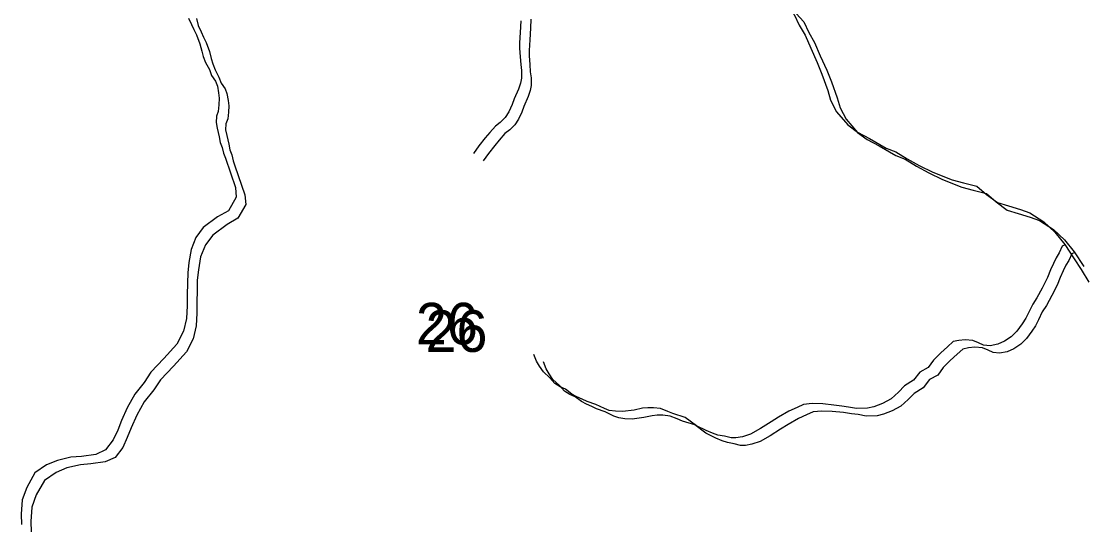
# Model space of a CAD drawing. Extents: x -21.1 to 50.3, y 0 to 22.1.
# Drawn here: x 48.167 to 49.235, y 14.938 to 15.452 of the extents above; entities that cross this region are included whole.
import ezdxf

# ---------------------------------------------------------------- set-up
doc = ezdxf.new("R2010")
doc.units = 0
for name, color, linetype in [('GM_X_Major_River', 7, 'Continuous'), ('GM_X_Minor_River', 7, 'Continuous'), ('GM_X_Section_Text', 7, 'Continuous')]:
    doc.layers.add(name, color=color, linetype=linetype)

msp = doc.modelspace()

# ---------------------------------------------------------------- linework, layer by layer
at = {"layer": 'GM_X_Major_River'}
for points in [[(48.923, 15.4772), (48.9329, 15.4712), (48.9444, 15.4588), (48.9494, 15.4482), (48.9552, 15.438), (48.961, 15.4248), (48.9675, 15.4104), (48.9722, 15.3987), (48.978, 15.3824), (48.9807, 15.3726), (48.9869, 15.3609), (48.9984, 15.3477), (49.0079, 15.3405), (49.0201, 15.3342), (49.0369, 15.3244), (49.0464, 15.3207), (49.0579, 15.3136), (49.0701, 15.3069), (49.0838, 15.3002), (49.1033, 15.2925)], [(48.9326, 15.4697), (48.9425, 15.4637), (48.954, 15.4513), (48.959, 15.4407), (48.9648, 15.4305), (48.9706, 15.4173), (48.9772, 15.4029), (48.9818, 15.3912), (48.9876, 15.3749), (48.9904, 15.3651), (48.9965, 15.3534), (49.008, 15.3402), (49.0176, 15.333), (49.0298, 15.3267), (49.0465, 15.3169), (49.0561, 15.3132), (49.0675, 15.3061), (49.0797, 15.2994), (49.0934, 15.2927), (49.1129, 15.285)], [(49.1033, 15.2925), (49.1147, 15.2895), (49.1279, 15.2862), (49.1378, 15.2779), (49.1488, 15.2696), (49.1598, 15.2663), (49.172, 15.2626), (49.1814, 15.2592), (49.1955, 15.2502), (49.2065, 15.2397), (49.2165, 15.2276), (49.226, 15.2129), (49.2329, 15.2023), (49.2406, 15.1895)], [(49.1129, 15.285), (49.1243, 15.282), (49.1376, 15.2787), (49.1474, 15.2704), (49.1585, 15.2621), (49.1695, 15.2588), (49.1816, 15.2551), (49.1911, 15.2517), (49.2051, 15.2427), (49.2162, 15.2322), (49.2261, 15.2201), (49.2357, 15.2054)]]:
    msp.add_lwpolyline(points, dxfattribs=at)
at = {"layer": 'GM_X_Minor_River'}
for points in [[(48.3351, 15.4553), (48.3382, 15.4489), (48.3405, 15.4436), (48.3432, 15.4383), (48.3463, 15.4292), (48.3483, 15.422), (48.3498, 15.4167), (48.3521, 15.4106), (48.356, 15.4034), (48.3583, 15.3974), (48.3621, 15.3917), (48.3641, 15.3867), (48.3652, 15.3799), (48.366, 15.3746), (48.3657, 15.3681), (48.365, 15.3613), (48.3631, 15.3564), (48.3627, 15.3503), (48.3639, 15.3446), (48.3659, 15.3359), (48.367, 15.3302), (48.369, 15.3252), (48.3702, 15.3192), (48.3721, 15.3142), (48.3822, 15.2849)], [(48.3432, 15.4547), (48.3448, 15.4478), (48.3479, 15.4414), (48.3502, 15.4361), (48.3529, 15.4308), (48.356, 15.4217), (48.3579, 15.4145), (48.3595, 15.4092), (48.3618, 15.4031), (48.3656, 15.3959), (48.3679, 15.3898), (48.3718, 15.3842), (48.3737, 15.3792), (48.3749, 15.3724), (48.3757, 15.3671), (48.3753, 15.3606), (48.3746, 15.3538), (48.3727, 15.3488), (48.3724, 15.3428), (48.3736, 15.3371), (48.3755, 15.3283), (48.3767, 15.3227), (48.3786, 15.3177), (48.3798, 15.3117), (48.3817, 15.3067), (48.3918, 15.2774)], [(48.6693, 15.4526), (48.6686, 15.4408), (48.6679, 15.4302), (48.668, 15.4249), (48.6688, 15.4161), (48.6692, 15.4085), (48.67, 15.4025), (48.67, 15.3949), (48.6689, 15.3899), (48.6671, 15.3838), (48.6626, 15.3739), (48.6607, 15.3682), (48.6573, 15.361), (48.6535, 15.3553), (48.6486, 15.3503), (48.6437, 15.3465), (48.638, 15.34), (48.6335, 15.3346), (48.627, 15.3266), (48.6218, 15.319)], [(48.6793, 15.4542), (48.679, 15.4451), (48.6783, 15.4333), (48.6776, 15.4227), (48.6776, 15.4174), (48.6784, 15.4086), (48.6788, 15.401), (48.6796, 15.395), (48.6797, 15.3874), (48.6786, 15.3824), (48.6767, 15.3763), (48.6722, 15.3664), (48.6703, 15.3607), (48.6669, 15.3535), (48.6632, 15.3478), (48.6582, 15.3428), (48.6533, 15.339), (48.6476, 15.3325), (48.6431, 15.3271), (48.6367, 15.3191), (48.6314, 15.3115)], [(48.3822, 15.2849), (48.383, 15.2751), (48.3751, 15.2614), (48.3642, 15.2552), (48.3499, 15.2445), (48.3424, 15.2346), (48.3376, 15.2224), (48.3354, 15.2095), (48.3343, 15.1989), (48.334, 15.1887), (48.3337, 15.1769), (48.3338, 15.1659), (48.3331, 15.153), (48.3301, 15.1401), (48.3234, 15.1271), (48.3103, 15.1126), (48.2971, 15.0989), (48.2904, 15.0886), (48.281, 15.0768), (48.2735, 15.0631), (48.2675, 15.0505), (48.2638, 15.0407), (48.2594, 15.0308), (48.2515, 15.0208), (48.2417, 15.0162), (48.2273, 15.0142), (48.2167, 15.0134), (48.2031, 15.0103), (48.1922, 15.0057), (48.1805, 14.9976), (48.1723, 14.9831), (48.1678, 14.9706), (48.1668, 14.9562), (48.1672, 14.9459)], [(48.3918, 15.2774), (48.3926, 15.2676), (48.3848, 15.2539), (48.3738, 15.2477), (48.3595, 15.237), (48.352, 15.2271), (48.3472, 15.2149), (48.345, 15.202), (48.3439, 15.1914), (48.3436, 15.1812), (48.3433, 15.1694), (48.3434, 15.1584), (48.3427, 15.1455), (48.3398, 15.1326), (48.3331, 15.1196), (48.3199, 15.1051), (48.3068, 15.0914), (48.3, 15.0811), (48.2906, 15.0693), (48.2832, 15.0556), (48.2772, 15.043), (48.2735, 15.0332), (48.269, 15.0233), (48.2611, 15.0133), (48.2513, 15.0087), (48.2369, 15.0067), (48.2264, 15.0059), (48.2128, 15.0028), (48.2018, 14.9982), (48.1901, 14.9901), (48.1819, 14.9756), (48.1774, 14.9631), (48.1764, 14.9487), (48.1769, 14.9384)], [(49.2168, 15.227), (49.2139, 15.2257), (49.2109, 15.2189), (49.2078, 15.214), (49.2052, 15.2083), (49.2021, 15.2018), (49.1991, 15.1942), (49.1938, 15.1836), (49.1885, 15.1737), (49.1843, 15.1673), (49.1805, 15.1593), (49.1774, 15.1532), (49.1736, 15.1476), (49.1683, 15.1403), (49.1626, 15.1347), (49.1558, 15.1301), (49.149, 15.1271), (49.1414, 15.1256), (49.1349, 15.1263), (49.1296, 15.1286), (49.124, 15.1309), (49.1164, 15.1317), (49.1099, 15.1309), (49.1042, 15.1298), (49.0985, 15.1245), (49.0917, 15.1184), (49.0845, 15.1112), (49.0792, 15.1036), (49.0708, 15.0991), (49.0644, 15.0908), (49.0553, 15.0851), (49.0492, 15.079), (49.042, 15.0722), (49.0333, 15.0676), (49.0245, 15.0642), (49.0181, 15.0627), (49.0071, 15.0624), (48.9991, 15.0639), (48.9923, 15.0647), (48.9843, 15.0658), (48.973, 15.067), (48.9623, 15.0674), (48.9536, 15.0666), (48.9472, 15.0636), (48.9388, 15.0598), (48.9286, 15.0538), (48.921, 15.0492), (48.9104, 15.0424), (48.9005, 15.0367), (48.8922, 15.0341), (48.8857, 15.0329), (48.8808, 15.0329), (48.8743, 15.0345), (48.8675, 15.0356), (48.8622, 15.0375), (48.8558, 15.0402), (48.8459, 15.0451), (48.8345, 15.0535), (48.8224, 15.0573), (48.8171, 15.0596), (48.8099, 15.0623), (48.8027, 15.0631), (48.797, 15.0631), (48.7917, 15.0627), (48.7833, 15.0608), (48.7716, 15.0593), (48.7644, 15.0597), (48.7583, 15.0605), (48.7534, 15.0624), (48.7447, 15.0666), (48.736, 15.0696), (48.731, 15.0719), (48.7257, 15.0742), (48.7208, 15.0769), (48.7144, 15.0818), (48.709, 15.0841), (48.7037, 15.0875), (48.6984, 15.0932), (48.692, 15.0993), (48.6882, 15.105), (48.6852, 15.11), (48.6825, 15.1168)], [(49.2265, 15.2195), (49.2236, 15.2182), (49.2205, 15.2114), (49.2175, 15.2065), (49.2148, 15.2008), (49.2118, 15.1943), (49.2087, 15.1867), (49.2034, 15.1761), (49.1981, 15.1662), (49.1939, 15.1598), (49.1901, 15.1518), (49.1871, 15.1457), (49.1833, 15.1401), (49.178, 15.1328), (49.1723, 15.1272), (49.1654, 15.1226), (49.1586, 15.1196), (49.151, 15.1181), (49.1446, 15.1188), (49.1393, 15.1211), (49.1336, 15.1234), (49.126, 15.1242), (49.1196, 15.1234), (49.1139, 15.1223), (49.1082, 15.117), (49.1013, 15.1109), (49.0941, 15.1037), (49.0888, 15.0961), (49.0805, 15.0916), (49.074, 15.0833), (49.0649, 15.0776), (49.0588, 15.0715), (49.0516, 15.0647), (49.0429, 15.0601), (49.0342, 15.0567), (49.0277, 15.0552), (49.0167, 15.0549), (49.0088, 15.0564), (49.0019, 15.0572), (48.994, 15.0583), (48.9826, 15.0595), (48.972, 15.0599), (48.9633, 15.0591), (48.9568, 15.0561), (48.9485, 15.0523), (48.9382, 15.0463), (48.9306, 15.0417), (48.92, 15.0349), (48.9101, 15.0292), (48.9018, 15.0266), (48.8953, 15.0254), (48.8904, 15.0254), (48.884, 15.027), (48.8771, 15.0281), (48.8718, 15.03), (48.8654, 15.0327), (48.8555, 15.0376), (48.8442, 15.046), (48.832, 15.0498), (48.8267, 15.0521), (48.8195, 15.0548), (48.8123, 15.0556), (48.8066, 15.0556), (48.8013, 15.0552), (48.793, 15.0533), (48.7812, 15.0518), (48.774, 15.0522), (48.768, 15.053), (48.763, 15.0549), (48.7543, 15.0591), (48.7456, 15.0621), (48.7407, 15.0644), (48.7354, 15.0667), (48.7304, 15.0694), (48.724, 15.0743), (48.7187, 15.0766), (48.7134, 15.08), (48.7081, 15.0857), (48.7016, 15.0918), (48.6978, 15.0975), (48.6948, 15.1025), (48.6922, 15.1093)]]:
    msp.add_lwpolyline(points, dxfattribs=at)

# ---------------------------------------------------------------- texts
at = {"layer": 'GM_X_Section_Text'}
for p in [(48.5638, 15.1269), (48.5735, 15.1194)]:
    msp.add_text('26', height=0.04186, rotation=0, dxfattribs=at).set_placement(p)

doc.saveas('drawing.dxf')
